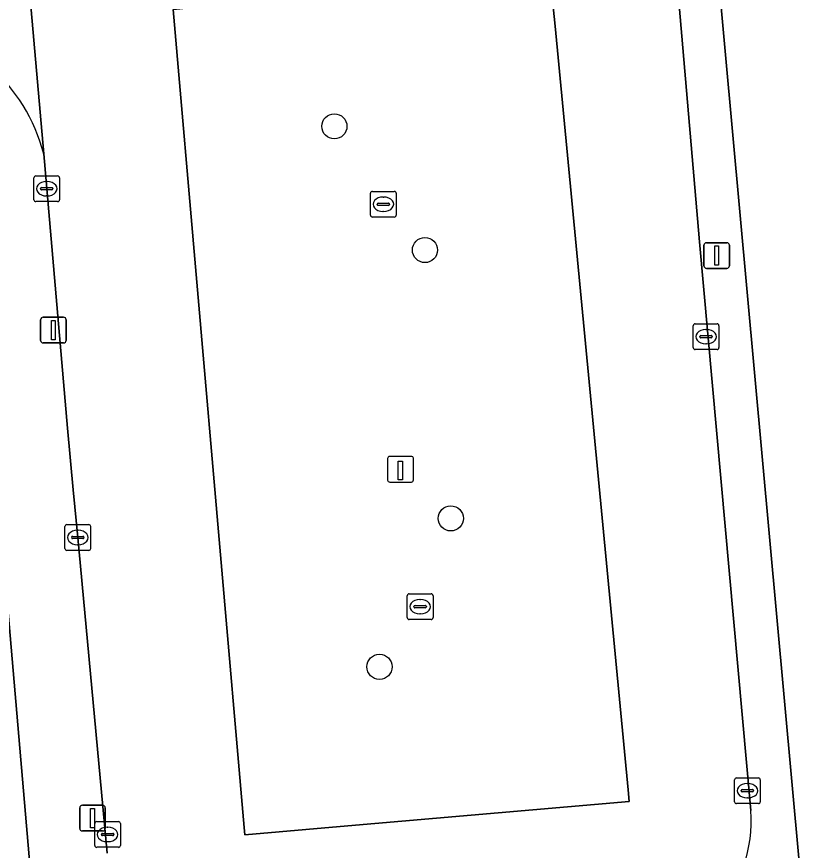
# Model space of a CAD drawing. Extents: x 160554 to 161248, y 385329 to 386506.
# Drawn here: x 160919.04 to 160949.48, y 385513.55 to 385545.98 of the extents above; entities that cross this region are included whole.
import ezdxf

# ---------------------------------------------------------------- set-up
doc = ezdxf.new("R2010")
doc.units = 0
for name, color, linetype in [('IMGEO_Boom', 7, 'Continuous'), ('IMGEO_Erf', 7, 'Continuous'), ('IMGEO_Kolk', 7, 'Continuous'), ('IMGEO_Laadpaal', 7, 'Continuous'), ('IMGEO_Lichtmast', 7, 'Continuous'), ('IMGEO_Parkeervlak_open', 7, 'Continuous'), ('IMGEO_Rijbaan_lokaal_open', 7, 'Continuous'), ('IMGEO_Voetpad_open', 7, 'Continuous')]:
    doc.layers.add(name, color=color, linetype=linetype)

msp = doc.modelspace()

# ---------------------------------------------------------------- linework, layer by layer
at = {"layer": 'IMGEO_Boom'}
for centre in [(160931.395, 385541.717), (160934.919, 385536.902), (160935.924, 385526.463), (160933.15, 385520.688)]:
    msp.add_circle(centre, 0.489, dxfattribs=at)
at = {"layer": 'IMGEO_Erf'}
for points in [[(160946.016, 385551.048), (160949.482, 385513.094)], [(160922.169, 385482.49), (160920.66, 385500), (160917.04, 385541.995)]]:
    msp.add_lwpolyline(points, dxfattribs=at)
at = {"layer": 'IMGEO_Kolk'}
for p, q in [((160919.704, 385538.861), (160919.704, 385539.713)), ((160919.779, 385539.787), (160920.631, 385539.787)), ((160920.705, 385539.713), (160920.705, 385538.861)), ((160920.192, 385539.567), (160920.217, 385539.567)), ((160919.963, 385539.281), (160919.963, 385539.293)), ((160920.401, 385539.244), (160920.003, 385539.244)), ((160920.006, 385539.33), (160920.404, 385539.33)), ((160920.447, 385539.293), (160920.447, 385539.281)), ((160932.8, 385538.259), (160932.8, 385539.111)), ((160932.875, 385539.185), (160933.727, 385539.185)), ((160933.801, 385539.111), (160933.801, 385538.259)), ((160920.631, 385538.787), (160919.779, 385538.787)), ((160920.215, 385539.007), (160920.19, 385539.007)), ((160933.102, 385538.728), (160933.5, 385538.728)), ((160933.288, 385538.965), (160933.313, 385538.965)), ((160933.059, 385538.679), (160933.059, 385538.691)), ((160933.497, 385538.642), (160933.099, 385538.642)), ((160933.311, 385538.405), (160933.286, 385538.405)), ((160933.543, 385538.691), (160933.543, 385538.679)), ((160933.727, 385538.185), (160932.875, 385538.185)), ((160945.355, 385533.107), (160945.355, 385533.959)), ((160945.43, 385534.033), (160946.282, 385534.033)), ((160946.356, 385533.959), (160946.356, 385533.107)), ((160945.614, 385533.527), (160945.614, 385533.539)), ((160945.657, 385533.576), (160946.055, 385533.576)), ((160945.843, 385533.813), (160945.868, 385533.813)), ((160946.098, 385533.539), (160946.098, 385533.527)), ((160946.052, 385533.49), (160945.654, 385533.49)), ((160945.866, 385533.253), (160945.841, 385533.253)), ((160946.282, 385533.033), (160945.43, 385533.033)), ((160920.914, 385525.293), (160920.914, 385526.145)), ((160920.989, 385526.219), (160921.841, 385526.219)), ((160921.915, 385526.145), (160921.915, 385525.293)), ((160921.216, 385525.762), (160921.614, 385525.762)), ((160921.402, 385525.999), (160921.427, 385525.999)), ((160921.173, 385525.713), (160921.173, 385525.725)), ((160921.611, 385525.676), (160921.213, 385525.676)), ((160921.425, 385525.439), (160921.4, 385525.439)), ((160921.657, 385525.725), (160921.657, 385525.713)), ((160921.841, 385525.219), (160920.989, 385525.219)), ((160934.306, 385523.527), (160935.158, 385523.527)), ((160934.231, 385522.601), (160934.231, 385523.453)), ((160934.719, 385523.307), (160934.744, 385523.307)), ((160935.232, 385523.453), (160935.232, 385522.601)), ((160934.49, 385523.021), (160934.49, 385523.033)), ((160934.928, 385522.984), (160934.53, 385522.984)), ((160934.533, 385523.07), (160934.931, 385523.07)), ((160934.974, 385523.033), (160934.974, 385523.021)), ((160935.158, 385522.527), (160934.306, 385522.527)), ((160934.742, 385522.747), (160934.717, 385522.747)), ((160947.036, 385516.366), (160947.888, 385516.366)), ((160946.961, 385515.44), (160946.961, 385516.292)), ((160947.449, 385516.146), (160947.474, 385516.146)), ((160947.962, 385516.292), (160947.962, 385515.44)), ((160947.22, 385515.86), (160947.22, 385515.872)), ((160947.658, 385515.823), (160947.26, 385515.823)), ((160947.263, 385515.909), (160947.661, 385515.909)), ((160947.704, 385515.872), (160947.704, 385515.86)), ((160947.472, 385515.586), (160947.447, 385515.586)), ((160947.888, 385515.366), (160947.036, 385515.366)), ((160922.074, 385513.738), (160922.074, 385514.59)), ((160922.149, 385514.664), (160923.001, 385514.664)), ((160922.562, 385514.444), (160922.587, 385514.444)), ((160923.075, 385514.59), (160923.075, 385513.738)), ((160922.333, 385514.158), (160922.333, 385514.17)), ((160922.771, 385514.121), (160922.373, 385514.121)), ((160922.376, 385514.207), (160922.774, 385514.207)), ((160922.817, 385514.17), (160922.817, 385514.158)), ((160922.585, 385513.884), (160922.56, 385513.884)), ((160923.001, 385513.664), (160922.149, 385513.664))]:
    msp.add_line(p, q, dxfattribs=at)
for points in [[(160919.704, 385538.861), (160919.704, 385539.713)], [(160919.779, 385539.787), (160920.631, 385539.787)], [(160920.705, 385539.713), (160920.705, 385538.861)], [(160932.8, 385538.259), (160932.8, 385539.111)], [(160932.875, 385539.185), (160933.727, 385539.185)], [(160933.801, 385539.111), (160933.801, 385538.259)], [(160920.631, 385538.787), (160919.779, 385538.787)], [(160933.727, 385538.185), (160932.875, 385538.185)], [(160945.355, 385533.107), (160945.355, 385533.959)], [(160945.43, 385534.033), (160946.282, 385534.033)], [(160946.356, 385533.959), (160946.356, 385533.107)], [(160946.282, 385533.033), (160945.43, 385533.033)], [(160920.914, 385525.293), (160920.914, 385526.145)], [(160920.989, 385526.219), (160921.841, 385526.219)], [(160921.915, 385526.145), (160921.915, 385525.293)], [(160921.841, 385525.219), (160920.989, 385525.219)], [(160934.306, 385523.527), (160935.158, 385523.527)], [(160934.231, 385522.601), (160934.231, 385523.453)], [(160935.232, 385523.453), (160935.232, 385522.601)], [(160935.158, 385522.527), (160934.306, 385522.527)], [(160947.036, 385516.366), (160947.888, 385516.366)], [(160946.961, 385515.44), (160946.961, 385516.292)], [(160947.962, 385516.292), (160947.962, 385515.44)], [(160947.888, 385515.366), (160947.036, 385515.366)], [(160922.074, 385513.738), (160922.074, 385514.59)], [(160922.149, 385514.664), (160923.001, 385514.664)], [(160923.075, 385514.59), (160923.075, 385513.738)], [(160923.001, 385513.664), (160922.149, 385513.664)]]:
    msp.add_lwpolyline(points, dxfattribs=at)
for centre, radius, start, end in [((160919.781, 385539.711), 0.0765, 91.552, 178.448), ((160919.781, 385539.711), 0.0765, 91.552, 178.448), ((160920.629, 385539.711), 0.0765, 1.552, 88.448), ((160920.629, 385539.711), 0.0765, 1.552, 88.448), ((160920.003, 385539.29), 0.0403, 85.8775, 175.7526), ((160920, 385539.28), 0.0366, 178.938, 274.7102), ((160920.404, 385539.287), 0.043, 264.8664, 352.4533), ((160920.408, 385539.292), 0.0386, 1.7309, 96.639), ((160932.877, 385539.109), 0.0765, 91.552, 178.448), ((160932.877, 385539.109), 0.0765, 91.552, 178.448), ((160933.725, 385539.109), 0.0765, 1.552, 88.448), ((160933.725, 385539.109), 0.0765, 1.552, 88.448), ((160919.781, 385538.863), 0.0765, 181.552, 268.448), ((160919.781, 385538.863), 0.0765, 181.552, 268.448), ((160920.629, 385538.863), 0.0765, 271.552, 358.448), ((160920.629, 385538.863), 0.0765, 271.552, 358.448), ((160933.099, 385538.688), 0.0403, 85.8775, 175.7526), ((160933.504, 385538.69), 0.0386, 1.7309, 96.639), ((160933.096, 385538.678), 0.0366, 178.938, 274.7102), ((160933.5, 385538.685), 0.043, 264.8664, 352.4533), ((160932.877, 385538.261), 0.0765, 181.552, 268.448), ((160932.877, 385538.261), 0.0765, 181.552, 268.448), ((160933.725, 385538.261), 0.0765, 271.552, 358.448), ((160933.725, 385538.261), 0.0765, 271.552, 358.448), ((160945.432, 385533.957), 0.0765, 91.552, 178.448), ((160945.432, 385533.957), 0.0765, 91.552, 178.448), ((160946.28, 385533.957), 0.0765, 1.552, 88.448), ((160946.28, 385533.957), 0.0765, 1.552, 88.448), ((160945.654, 385533.536), 0.0403, 85.8775, 175.7526), ((160946.059, 385533.538), 0.0386, 1.7309, 96.639), ((160945.651, 385533.526), 0.0366, 178.938, 274.7102), ((160946.055, 385533.533), 0.043, 264.8664, 352.4533), ((160945.432, 385533.109), 0.0765, 181.552, 268.448), ((160945.432, 385533.109), 0.0765, 181.552, 268.448), ((160946.28, 385533.109), 0.0765, 271.552, 358.448), ((160946.28, 385533.109), 0.0765, 271.552, 358.448), ((160920.991, 385526.143), 0.0765, 91.552, 178.448), ((160920.991, 385526.143), 0.0765, 91.552, 178.448), ((160921.839, 385526.143), 0.0765, 1.552, 88.448), ((160921.839, 385526.143), 0.0765, 1.552, 88.448), ((160921.213, 385525.722), 0.0403, 85.8775, 175.7526), ((160921.618, 385525.724), 0.0386, 1.7309, 96.639), ((160921.21, 385525.712), 0.0366, 178.938, 274.7102), ((160921.614, 385525.719), 0.043, 264.8664, 352.4533), ((160920.991, 385525.295), 0.0765, 181.552, 268.448), ((160920.991, 385525.295), 0.0765, 181.552, 268.448), ((160921.839, 385525.295), 0.0765, 271.552, 358.448), ((160921.839, 385525.295), 0.0765, 271.552, 358.448), ((160934.308, 385523.451), 0.0765, 91.552, 178.448), ((160934.308, 385523.451), 0.0765, 91.552, 178.448), ((160935.156, 385523.451), 0.0765, 1.552, 88.448), ((160935.156, 385523.451), 0.0765, 1.552, 88.448), ((160934.53, 385523.03), 0.0403, 85.8775, 175.7526), ((160934.527, 385523.02), 0.0366, 178.938, 274.7102), ((160934.931, 385523.027), 0.043, 264.8664, 352.4533), ((160934.935, 385523.032), 0.0386, 1.7309, 96.639), ((160934.308, 385522.603), 0.0765, 181.552, 268.448), ((160934.308, 385522.603), 0.0765, 181.552, 268.448), ((160935.156, 385522.603), 0.0765, 271.552, 358.448), ((160935.156, 385522.603), 0.0765, 271.552, 358.448), ((160947.038, 385516.29), 0.0765, 91.552, 178.448), ((160947.038, 385516.29), 0.0765, 91.552, 178.448), ((160947.886, 385516.29), 0.0765, 1.552, 88.448), ((160947.886, 385516.29), 0.0765, 1.552, 88.448), ((160947.26, 385515.869), 0.0403, 85.8775, 175.7526), ((160947.257, 385515.859), 0.0366, 178.938, 274.7102), ((160947.661, 385515.866), 0.043, 264.8664, 352.4533), ((160947.665, 385515.871), 0.0386, 1.7309, 96.639), ((160947.038, 385515.442), 0.0765, 181.552, 268.448), ((160947.038, 385515.442), 0.0765, 181.552, 268.448), ((160947.886, 385515.442), 0.0765, 271.552, 358.448), ((160947.886, 385515.442), 0.0765, 271.552, 358.448), ((160922.151, 385514.588), 0.0765, 91.552, 178.448), ((160922.151, 385514.588), 0.0765, 91.552, 178.448), ((160922.999, 385514.588), 0.0765, 1.552, 88.448), ((160922.999, 385514.588), 0.0765, 1.552, 88.448), ((160922.373, 385514.167), 0.0403, 85.8775, 175.7526), ((160922.37, 385514.157), 0.0366, 178.938, 274.7102), ((160922.774, 385514.164), 0.043, 264.8664, 352.4533), ((160922.778, 385514.169), 0.0386, 1.7309, 96.639), ((160922.151, 385513.74), 0.0765, 181.552, 268.448), ((160922.151, 385513.74), 0.0765, 181.552, 268.448), ((160922.999, 385513.74), 0.0765, 271.552, 358.448), ((160922.999, 385513.74), 0.0765, 271.552, 358.448)]:
    msp.add_arc(centre, radius, start, end, dxfattribs=at)
for centre, major_axis, ratio, start_param, end_param in [((160920.191, 385539.287), (-0.387, 0.002), 0.722429, 4.712389, 7.853982), ((160920.216, 385539.287), (-0.39, 0.002), 0.717154, 1.570796, 4.712389), ((160933.287, 385538.685), (-0.387, 0.002), 0.722429, 4.712389, 7.853982), ((160933.312, 385538.685), (-0.39, 0.002), 0.717154, 1.570796, 4.712389), ((160945.842, 385533.533), (-0.387, 0.002), 0.722429, 4.712389, 7.853982), ((160945.867, 385533.533), (-0.39, 0.002), 0.717154, 1.570796, 4.712389), ((160921.401, 385525.719), (-0.387, 0.002), 0.722429, 4.712389, 7.853982), ((160921.426, 385525.719), (-0.39, 0.002), 0.717154, 1.570796, 4.712389), ((160934.718, 385523.027), (-0.387, 0.002), 0.722429, 4.712389, 7.853982), ((160934.743, 385523.027), (-0.39, 0.002), 0.717154, 1.570796, 4.712389), ((160947.448, 385515.866), (-0.387, 0.002), 0.722429, 4.712389, 7.853982), ((160947.473, 385515.866), (-0.39, 0.002), 0.717154, 1.570796, 4.712389), ((160922.561, 385514.164), (-0.387, 0.002), 0.722429, 4.712389, 7.853982), ((160922.586, 385514.164), (-0.39, 0.002), 0.717154, 1.570796, 4.712389)]:
    msp.add_ellipse(centre, major_axis=major_axis, ratio=ratio, start_param=start_param, end_param=end_param, dxfattribs=at)
at = {"layer": 'IMGEO_Laadpaal'}
for p, q in [((160933.468, 385528.792), (160933.468, 385527.951)), ((160933.468, 385528.792), (160933.468, 385527.951)), ((160934.384, 385528.876), (160933.543, 385528.876)), ((160934.384, 385528.876), (160933.543, 385528.876)), ((160934.468, 385527.96), (160934.468, 385528.801)), ((160934.468, 385527.96), (160934.468, 385528.801)), ((160933.552, 385527.876), (160934.393, 385527.876)), ((160933.552, 385527.876), (160934.393, 385527.876))]:
    msp.add_line(p, q, dxfattribs=at)
msp.add_lwpolyline([(160933.883, 385528.689), (160934.043, 385528.689), (160934.043, 385527.956), (160933.883, 385527.956), (160933.883, 385528.689)], dxfattribs=at)
for centre, start, end in [((160933.546, 385528.798), 92.4484, 184.2845), ((160933.546, 385528.798), 92.4484, 184.2845), ((160934.39, 385528.798), 2.4484, 94.2845), ((160934.39, 385528.798), 2.4484, 94.2845), ((160933.546, 385527.954), 182.4484, 274.2845), ((160933.546, 385527.954), 182.4484, 274.2845), ((160934.39, 385527.954), 272.4484, 4.2845), ((160934.39, 385527.954), 272.4484, 4.2845)]:
    msp.add_arc(centre, 0.0779, start, end, dxfattribs=at)
at = {"layer": 'IMGEO_Lichtmast'}
for p, q in [((160945.871, 385537.189), (160946.661, 385537.189)), ((160946.661, 385537.189), (160945.871, 385537.189)), ((160945.771, 385536.289), (160945.771, 385537.089)), ((160945.771, 385537.089), (160945.771, 385536.289)), ((160946.761, 385537.089), (160946.761, 385536.289)), ((160946.761, 385536.289), (160946.761, 385537.089)), ((160946.661, 385536.189), (160945.871, 385536.189)), ((160945.871, 385536.189), (160946.661, 385536.189)), ((160919.97, 385533.39), (160919.97, 385534.19)), ((160919.97, 385534.19), (160919.97, 385533.39)), ((160920.07, 385534.29), (160920.86, 385534.29)), ((160920.86, 385534.29), (160920.07, 385534.29)), ((160920.96, 385534.19), (160920.96, 385533.39)), ((160920.96, 385533.39), (160920.96, 385534.19)), ((160920.86, 385533.29), (160920.07, 385533.29)), ((160920.07, 385533.29), (160920.86, 385533.29)), ((160921.492, 385514.4), (160921.492, 385515.2)), ((160921.492, 385515.2), (160921.492, 385514.4)), ((160921.592, 385515.3), (160922.382, 385515.3)), ((160922.382, 385515.3), (160921.592, 385515.3)), ((160922.482, 385515.2), (160922.482, 385514.4)), ((160922.482, 385514.4), (160922.482, 385515.2)), ((160922.382, 385514.3), (160921.592, 385514.3)), ((160921.592, 385514.3), (160922.382, 385514.3))]:
    msp.add_line(p, q, dxfattribs=at)
for points in [[(160946.191, 385537.064), (160946.341, 385537.064), (160946.341, 385536.314), (160946.191, 385536.314), (160946.191, 385537.064)], [(160920.39, 385534.165), (160920.54, 385534.165), (160920.54, 385533.415), (160920.39, 385533.415), (160920.39, 385534.165)], [(160921.912, 385515.175), (160922.062, 385515.175), (160922.062, 385514.425), (160921.912, 385514.425), (160921.912, 385515.175)]]:
    msp.add_lwpolyline(points, dxfattribs=at)
for centre, start, end in [((160945.871, 385537.089), 90, 180), ((160945.871, 385537.089), 90, 180), ((160946.661, 385537.089), 0, 90), ((160946.661, 385537.089), 360, 90), ((160945.871, 385536.289), 180, 270), ((160945.871, 385536.289), 180, 270), ((160946.661, 385536.289), 270, 0), ((160946.661, 385536.289), 270, 0), ((160920.07, 385534.19), 90, 180), ((160920.07, 385534.19), 90, 180), ((160920.86, 385534.19), 0, 90), ((160920.86, 385534.19), 360, 90), ((160920.07, 385533.39), 180, 270), ((160920.07, 385533.39), 180, 270), ((160920.86, 385533.39), 270, 0), ((160920.86, 385533.39), 270, 0), ((160921.592, 385515.2), 90, 180), ((160921.592, 385515.2), 90, 180), ((160922.382, 385515.2), 0, 90), ((160922.382, 385515.2), 360, 90), ((160921.592, 385514.4), 180, 270), ((160921.592, 385514.4), 180, 270), ((160922.382, 385514.4), 270, 0), ((160922.382, 385514.4), 270, 0)]:
    msp.add_arc(centre, 0.1, start, end, dxfattribs=at)
at = {"layer": 'IMGEO_Parkeervlak_open'}
msp.add_lwpolyline([(160925.125, 385546.261), (160927.89, 385514.441), (160927.915, 385514.15), (160931.624, 385514.473), (160942.859, 385515.449), (160942.818, 385515.898), (160939.987, 385545.616), (160939.764, 385547.773)], close=True, dxfattribs=at)
at = {"layer": 'IMGEO_Rijbaan_lokaal_open'}
for points in [[(160925.621, 385558.308), (160924.059, 385575.413), (160923.718, 385579.136), (160923.487, 385581.67), (160921.484, 385603.875), (160921.344, 385605.542), (160914.387, 385604.81), (160914.572, 385603.534), (160914.741, 385601.627), (160916.313, 385583.041), (160916.536, 385580.505), (160916.636, 385579.396), (160916.744, 385578.2), (160917.103, 385574.214), (160918.533, 385558.353), (160920.088, 385540.64), (160921.02, 385529.968), (160921.23, 385527.569), (160921.415, 385525.719), (160922.559, 385513.431)], [(160920.088, 385540.64), (160918.533, 385558.353)], [(160947.591, 385515.094), (160945.594, 385537.223), (160944.665, 385548.101), (160944.427, 385549.261)]]:
    msp.add_lwpolyline(points, dxfattribs=at)
msp.add_lwpolyline([(160939.764, 385547.773), (160939.987, 385545.616), (160942.818, 385515.898), (160942.859, 385515.449), (160931.624, 385514.473), (160927.915, 385514.15), (160927.89, 385514.441), (160925.125, 385546.261)], close=True, dxfattribs=at)
for centre, radius, start, end in [((160913.5, 385538.961), 6.798, 14.297, 49.1044), ((160942.367, 385514.664), 5.242, 268.9502, 4.708)]:
    msp.add_arc(centre, radius, start, end, dxfattribs=at)
at = {"layer": 'IMGEO_Voetpad_open'}
for points in [[(160949.482, 385513.094), (160946.016, 385551.048)], [(160944.427, 385549.261), (160944.665, 385548.101), (160945.594, 385537.223), (160947.591, 385515.094)], [(160917.951, 385544.1), (160917.04, 385541.995), (160920.66, 385500), (160922.169, 385482.49), (160925.231, 385482.784), (160923.776, 385500), (160923.539, 385502.802), (160922.751, 385512.494)], [(160921.23, 385527.569), (160921.02, 385529.968), (160920.088, 385540.64)], [(160922.559, 385513.431), (160921.415, 385525.719), (160921.23, 385527.569)]]:
    msp.add_lwpolyline(points, dxfattribs=at)
for centre, radius, start, end in [((160913.5, 385538.961), 6.798, 14.297, 49.1044), ((160942.367, 385514.664), 5.242, 268.9502, 4.708)]:
    msp.add_arc(centre, radius, start, end, dxfattribs=at)

doc.saveas('drawing.dxf')
